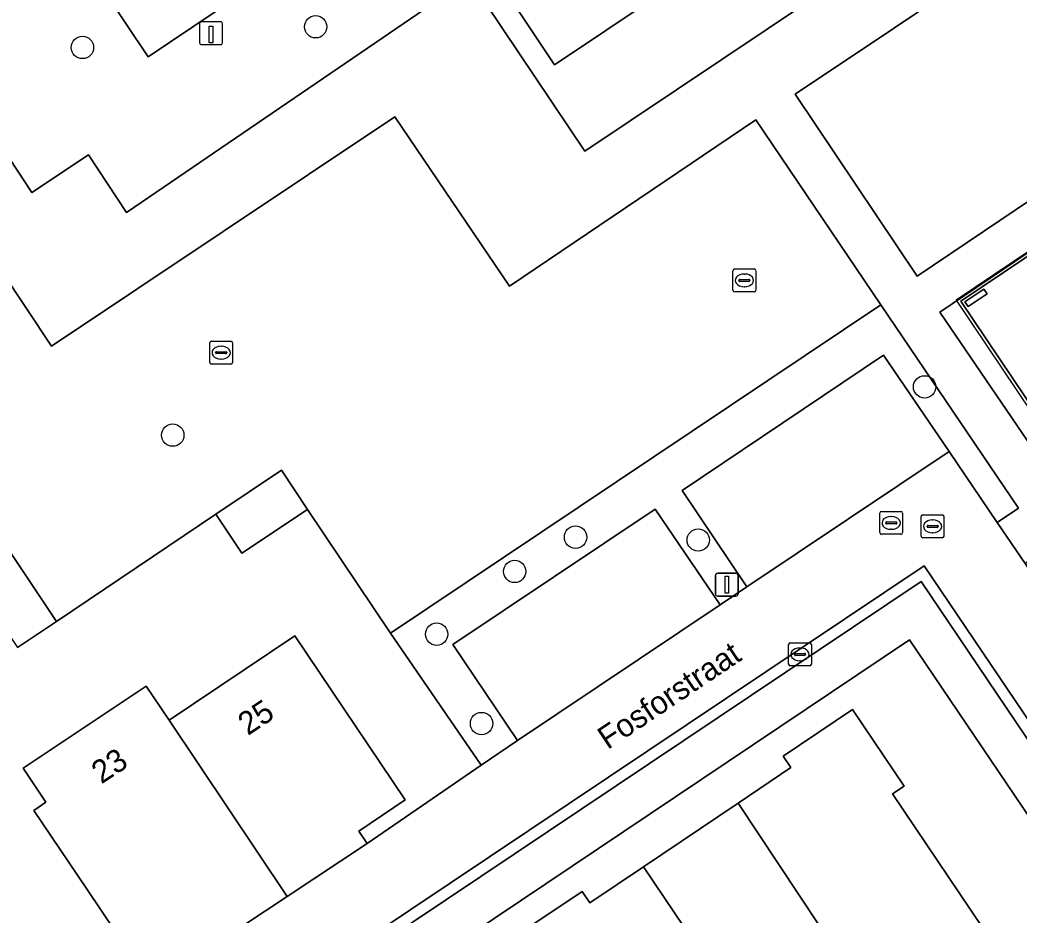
# Model space of a CAD drawing. Extents: x 158793 to 159888, y 384317 to 385256.
# Drawn here: x 159204.02 to 159247.72, y 384543.46 to 384582.61 of the extents above; entities that cross this region are included whole.
import ezdxf

# ---------------------------------------------------------------- set-up
doc = ezdxf.new("R2010")
doc.units = 0
for name, color, linetype in [('IMGEO_Boom', 7, 'Continuous'), ('IMGEO_Erf', 7, 'Continuous'), ('IMGEO_Groenvoorziening', 7, 'Continuous'), ('IMGEO_Hek', 7, 'Continuous'), ('IMGEO_Kolk', 7, 'Continuous'), ('IMGEO_Laadpaal', 7, 'Continuous'), ('IMGEO_Lichtmast', 7, 'Continuous'), ('IMGEO_Openbare_ruimte_label', 7, 'Continuous'), ('IMGEO_Pand', 7, 'Continuous'), ('IMGEO_Pand_nummerreeks', 7, 'Continuous'), ('IMGEO_Pand_overbouw', 7, 'Continuous'), ('IMGEO_Parkeervlak_open', 7, 'Continuous'), ('IMGEO_Rijbaan_lokaal_open', 7, 'Continuous'), ('IMGEO_Rioolput', 7, 'Continuous'), ('IMGEO_Voetpad_gesloten', 7, 'Continuous'), ('IMGEO_Voetpad_open', 7, 'Continuous')]:
    doc.layers.add(name, color=color, linetype=linetype)

msp = doc.modelspace()

# ---------------------------------------------------------------- linework, layer by layer
at = {"layer": 'IMGEO_Boom'}
for centre in [(159216.954, 384582.311), (159206.752, 384581.405), (159243.588, 384566.559), (159210.702, 384564.449), (159228.32, 384559.985), (159233.687, 384559.86), (159225.657, 384558.487), (159222.246, 384555.742), (159224.208, 384551.832)]:
    msp.add_circle(centre, 0.489, dxfattribs=at)
at = {"layer": 'IMGEO_Erf'}
for points in [[(159253.972, 384600.287), (159250.947, 384604.835), (159244.149, 384600.292), (159237.191, 384595.643), (159230.234, 384590.995), (159223.505, 384586.498), (159227.4, 384580.648), (159254.824, 384599.006)], [(159228.326, 384539.445), (159227.823, 384539.108), (159225.578, 384542.461), (159228.603, 384544.487), (159228.94, 384543.985), (159231.299, 384545.572), (159235.43, 384548.351), (159237.739, 384549.905), (159237.401, 384550.407), (159240.43, 384552.444), (159242.688, 384549.088), (159242.186, 384548.751), (159246.596, 384542.196), (159241.699, 384538.9), (159240.71, 384540.391), (159236.634, 384537.647), (159237.641, 384536.151), (159232.743, 384532.872)]]:
    msp.add_lwpolyline(points, close=True, dxfattribs=at)
for points in [[(159201.909, 384535.023), (159211.83, 384541.696), (159211.493, 384542.193), (159209.467, 384540.837), (159206.928, 384544.611), (159204.626, 384548.029), (159205.153, 384548.395), (159204.155, 384549.885), (159209.541, 384553.471), (159210.54, 384551.982), (159216.042, 384555.669), (159220.869, 384548.494), (159218.842, 384547.13), (159219.207, 384546.586), (159224.195, 384550.009), (159220.224, 384555.79), (159216.603, 384561.19), (159213.726, 384559.29), (159212.583, 384560.985), (159205.614, 384556.297), (159203.913, 384555.158)], [(159214.568, 384511.725), (159223.616, 384517.776), (159221.672, 384520.621), (159223.301, 384521.729), (159224.929, 384522.837), (159226.859, 384519.981), (159239.965, 384528.766), (159238.042, 384531.62), (159239.679, 384532.717), (159241.305, 384533.807), (159243.228, 384530.957), (159243.246, 384530.917), (159244.137, 384531.512), (159252.189, 384536.989), (159250.279, 384539.848), (159252, 384541.001), (159252.602, 384541.404), (159251.54, 384542.964), (159251.436, 384542.893), (159242.933, 384555.489), (159200.91, 384527.313), (159206.77, 384518.535), (159207.346, 384518.924), (159210.945, 384513.471)]]:
    msp.add_lwpolyline(points, dxfattribs=at)
at = {"layer": 'IMGEO_Groenvoorziening'}
for points in [[(159254.824, 384599.006), (159227.4, 384580.648), (159223.505, 384586.498)], [(159220.423, 384588.255), (159209.629, 384581), (159206.819, 384585.213)], [(159203.401, 384582.912), (159198.891, 384579.876), (159201.209, 384576.434), (159202.909, 384577.523), (159204.542, 384575.066), (159207.013, 384576.713), (159208.686, 384574.19), (159223.666, 384584.415), (159228.726, 384576.872), (159242.691, 384586.237)]]:
    msp.add_lwpolyline(points, dxfattribs=at)
for points in [[(159260.665, 384583.121), (159255.299, 384590.989), (159237.929, 384579.369), (159243.268, 384571.401)], [(159259.088, 384579.659), (159259, 384579.781), (159244.25, 384569.82), (159250.545, 384560.577), (159247.993, 384558.83), (159253.773, 384550.327), (159257.077, 384552.593), (159245.172, 384570.312)], [(159194.349, 384572.964), (159194.721, 384572.428), (159195.001, 384572.021), (159196.883, 384569.224), (159203.688, 384559.176), (159205.614, 384556.297), (159212.583, 384560.985), (159215.457, 384562.919), (159216.603, 384561.19), (159220.224, 384555.79), (159241.676, 384570.148), (159236.203, 384578.24), (159225.432, 384570.963), (159220.412, 384578.373), (159205.406, 384568.333), (159202.072, 384573.326), (159200.399, 384572.198), (159198.155, 384575.531)], [(159231.801, 384561.214), (159234.643, 384557.025), (159235.819, 384557.813), (159232.988, 384562.024), (159241.796, 384567.947), (159244.662, 384563.731), (159246.768, 384560.632), (159247.7, 384561.252), (159241.676, 384570.148), (159220.224, 384555.79), (159224.195, 384550.009), (159225.779, 384551.096), (159222.951, 384555.293)]]:
    msp.add_lwpolyline(points, close=True, dxfattribs=at)
at = {"layer": 'IMGEO_Hek'}
msp.add_lwpolyline([(159286.133, 384578.901), (159294.892, 384565.894), (159262.678, 384544.258), (159259.822, 384548.509), (159257.077, 384552.593), (159245.172, 384570.312), (159259.088, 384579.659)], dxfattribs=at)
at = {"layer": 'IMGEO_Kolk'}
for p, q in [((159237.635, 384554.431), (159237.635, 384555.283)), ((159237.71, 384555.357), (159238.562, 384555.357)), ((159238.636, 384555.283), (159238.636, 384554.431)), ((159237.894, 384554.851), (159237.894, 384554.863)), ((159237.937, 384554.9), (159238.335, 384554.9)), ((159238.123, 384555.137), (159238.148, 384555.137)), ((159238.378, 384554.863), (159238.378, 384554.851)), ((159238.332, 384554.814), (159237.934, 384554.814)), ((159238.146, 384554.577), (159238.121, 384554.577)), ((159238.562, 384554.357), (159237.71, 384554.357))]:
    msp.add_line(p, q, dxfattribs=at)
for points in [[(159237.635, 384554.431), (159237.635, 384555.283)], [(159237.71, 384555.357), (159238.562, 384555.357)], [(159238.636, 384555.283), (159238.636, 384554.431)], [(159238.562, 384554.357), (159237.71, 384554.357)]]:
    msp.add_lwpolyline(points, dxfattribs=at)
for centre, radius, start, end in [((159237.712, 384555.281), 0.0765, 91.552, 178.448), ((159237.712, 384555.281), 0.0765, 91.552, 178.448), ((159238.56, 384555.281), 0.0765, 1.552, 88.448), ((159238.56, 384555.281), 0.0765, 1.552, 88.448), ((159237.934, 384554.86), 0.0403, 85.8775, 175.7526), ((159237.931, 384554.85), 0.0366, 178.938, 274.7102), ((159238.335, 384554.857), 0.043, 264.8664, 352.4533), ((159238.339, 384554.862), 0.0386, 1.7309, 96.639), ((159237.712, 384554.433), 0.0765, 181.552, 268.448), ((159237.712, 384554.433), 0.0765, 181.552, 268.448), ((159238.56, 384554.433), 0.0765, 271.552, 358.448), ((159238.56, 384554.433), 0.0765, 271.552, 358.448)]:
    msp.add_arc(centre, radius, start, end, dxfattribs=at)
for centre, major_axis, ratio, start_param, end_param in [((159238.122, 384554.857), (-0.387, 0.002), 0.722429, 4.712389, 7.853982), ((159238.147, 384554.857), (-0.39, 0.002), 0.717154, 1.570796, 4.712389)]:
    msp.add_ellipse(centre, major_axis=major_axis, ratio=ratio, start_param=start_param, end_param=end_param, dxfattribs=at)
at = {"layer": 'IMGEO_Laadpaal'}
for p, q in [((159211.875, 384582.445), (159211.875, 384581.604)), ((159211.875, 384582.445), (159211.875, 384581.604)), ((159212.791, 384582.529), (159211.95, 384582.529)), ((159212.791, 384582.529), (159211.95, 384582.529)), ((159212.875, 384581.613), (159212.875, 384582.454)), ((159212.875, 384581.613), (159212.875, 384582.454)), ((159211.959, 384581.529), (159212.8, 384581.529)), ((159211.959, 384581.529), (159212.8, 384581.529))]:
    msp.add_line(p, q, dxfattribs=at)
msp.add_lwpolyline([(159212.29, 384582.342), (159212.45, 384582.342), (159212.45, 384581.609), (159212.29, 384581.609), (159212.29, 384582.342)], dxfattribs=at)
for centre, start, end in [((159211.953, 384582.451), 92.4484, 184.2845), ((159211.953, 384582.451), 92.4484, 184.2845), ((159212.797, 384582.451), 2.4484, 94.2845), ((159212.797, 384582.451), 2.4484, 94.2845), ((159211.953, 384581.607), 182.4484, 274.2845), ((159211.953, 384581.607), 182.4484, 274.2845), ((159212.797, 384581.607), 272.4484, 4.2845), ((159212.797, 384581.607), 272.4484, 4.2845)]:
    msp.add_arc(centre, 0.0779, start, end, dxfattribs=at)
at = {"layer": 'IMGEO_Lichtmast'}
for p, q in [((159234.54, 384558.405), (159235.33, 384558.405)), ((159235.33, 384558.405), (159234.54, 384558.405)), ((159234.44, 384557.505), (159234.44, 384558.305)), ((159234.44, 384558.305), (159234.44, 384557.505)), ((159235.43, 384558.305), (159235.43, 384557.505)), ((159235.43, 384557.505), (159235.43, 384558.305)), ((159235.33, 384557.405), (159234.54, 384557.405)), ((159234.54, 384557.405), (159235.33, 384557.405))]:
    msp.add_line(p, q, dxfattribs=at)
msp.add_lwpolyline([(159234.86, 384558.28), (159235.01, 384558.28), (159235.01, 384557.53), (159234.86, 384557.53), (159234.86, 384558.28)], dxfattribs=at)
for centre, start, end in [((159234.54, 384558.305), 90, 180), ((159234.54, 384558.305), 90, 180), ((159235.33, 384558.305), 0, 90), ((159235.33, 384558.305), 360, 90), ((159234.54, 384557.505), 180, 270), ((159234.54, 384557.505), 180, 270), ((159235.33, 384557.505), 270, 0), ((159235.33, 384557.505), 270, 0)]:
    msp.add_arc(centre, 0.1, start, end, dxfattribs=at)
at = {"layer": 'IMGEO_Pand'}
for points in [[(159246.322, 384570.627), (159246.182, 384570.834), (159245.352, 384570.277), (159245.491, 384570.069)], [(159216.603, 384561.19), (159215.457, 384562.919), (159212.583, 384560.985), (159213.726, 384559.29)], [(159205.614, 384556.297), (159203.688, 384559.176), (159201.973, 384558.031), (159203.913, 384555.158)], [(159216.042, 384555.669), (159210.54, 384551.982), (159215.714, 384544.27), (159219.207, 384546.586), (159218.842, 384547.13), (159220.869, 384548.494)], [(159210.54, 384551.982), (159209.541, 384553.471), (159204.155, 384549.885), (159205.153, 384548.395), (159204.626, 384548.029), (159206.928, 384544.611), (159209.467, 384540.837), (159211.493, 384542.193), (159211.83, 384541.696), (159215.714, 384544.27)], [(159242.688, 384549.088), (159240.43, 384552.444), (159237.401, 384550.407), (159237.739, 384549.905), (159235.43, 384548.351), (159240.71, 384540.391), (159241.699, 384538.9), (159246.596, 384542.196), (159242.186, 384548.751)], [(159235.43, 384548.351), (159231.299, 384545.572), (159236.634, 384537.647), (159240.71, 384540.391)], [(159231.299, 384545.572), (159228.94, 384543.985), (159228.603, 384544.487), (159225.578, 384542.461), (159227.823, 384539.108), (159228.326, 384539.445), (159232.743, 384532.872), (159237.641, 384536.151), (159236.634, 384537.647)]]:
    msp.add_lwpolyline(points, close=True, dxfattribs=at)
at = {"layer": 'IMGEO_Pand_overbouw'}
msp.add_lwpolyline([(159261.803, 384575.583), (159261.674, 384575.497), (159259.03, 384579.466), (159259.159, 384579.552), (159259.088, 384579.659), (159259, 384579.781), (159244.963, 384570.353), (159256.953, 384552.509), (159259.697, 384548.426), (159262.637, 384544.05), (159295.1, 384565.853), (159286.257, 384578.984), (159274.72, 384571.248), (159274.409, 384571.709), (159274.322, 384571.838), (159274.278, 384571.808), (159267.408, 384567.168)], close=True, dxfattribs=at)
at = {"layer": 'IMGEO_Parkeervlak_open'}
for points in [[(159286.133, 384578.901), (159274.72, 384571.248), (159274.409, 384571.709), (159274.322, 384571.838), (159274.278, 384571.808), (159267.408, 384567.168), (159261.803, 384575.583), (159261.674, 384575.497), (159259.03, 384579.466), (159259.159, 384579.552), (159259.088, 384579.659), (159245.172, 384570.312), (159257.077, 384552.593), (159257.409, 384552.821), (159260.138, 384548.721), (159259.822, 384548.509), (159262.678, 384544.258), (159294.892, 384565.894)], [(159245.491, 384570.069), (159245.352, 384570.277), (159246.182, 384570.834), (159246.322, 384570.627)], [(159235.819, 384557.813), (159244.662, 384563.731), (159241.796, 384567.947), (159232.988, 384562.024)], [(159225.779, 384551.096), (159234.643, 384557.025), (159231.801, 384561.214), (159222.951, 384555.293)]]:
    msp.add_lwpolyline(points, close=True, dxfattribs=at)
at = {"layer": 'IMGEO_Rijbaan_lokaal_open'}
for points in [[(159206.819, 384585.213), (159209.629, 384581), (159220.423, 384588.255)], [(159198.654, 384528.669), (159243.562, 384558.734), (159253.387, 384544.208), (159257.475, 384546.941), (159259.697, 384548.426), (159259.822, 384548.509), (159260.138, 384548.721), (159257.409, 384552.821), (159257.077, 384552.593), (159253.773, 384550.327), (159247.993, 384558.83), (159246.768, 384560.632), (159244.662, 384563.731), (159235.819, 384557.813), (159234.643, 384557.025), (159225.779, 384551.096), (159224.195, 384550.009), (159219.207, 384546.586), (159215.714, 384544.27), (159211.83, 384541.696), (159201.909, 384535.023)]]:
    msp.add_lwpolyline(points, dxfattribs=at)
msp.add_lwpolyline([(159243.439, 384558.042), (159252.964, 384543.926), (159253.387, 384544.208), (159243.562, 384558.734), (159198.654, 384528.669), (159198.935, 384528.248)], close=True, dxfattribs=at)
at = {"layer": 'IMGEO_Rioolput'}
for p, q in [((159235.206, 384570.79), (159235.206, 384571.642)), ((159235.281, 384571.716), (159236.133, 384571.716)), ((159235.694, 384571.496), (159235.719, 384571.496)), ((159236.207, 384571.642), (159236.207, 384570.79)), ((159235.465, 384571.21), (159235.465, 384571.222)), ((159235.903, 384571.173), (159235.505, 384571.173)), ((159235.508, 384571.259), (159235.906, 384571.259)), ((159235.949, 384571.222), (159235.949, 384571.21)), ((159236.133, 384570.716), (159235.281, 384570.716)), ((159235.717, 384570.936), (159235.692, 384570.936)), ((159212.32, 384567.629), (159212.32, 384568.481)), ((159212.395, 384568.555), (159213.247, 384568.555)), ((159213.321, 384568.481), (159213.321, 384567.629)), ((159212.579, 384568.049), (159212.579, 384568.061)), ((159213.017, 384568.012), (159212.619, 384568.012)), ((159212.622, 384568.098), (159213.02, 384568.098)), ((159212.808, 384568.335), (159212.833, 384568.335)), ((159213.063, 384568.061), (159213.063, 384568.049)), ((159213.247, 384567.555), (159212.395, 384567.555)), ((159212.831, 384567.775), (159212.806, 384567.775)), ((159241.626, 384560.183), (159241.626, 384561.035)), ((159241.701, 384561.109), (159242.553, 384561.109)), ((159242.627, 384561.035), (159242.627, 384560.183)), ((159241.885, 384560.603), (159241.885, 384560.615)), ((159242.323, 384560.566), (159241.925, 384560.566)), ((159241.928, 384560.652), (159242.326, 384560.652)), ((159242.114, 384560.889), (159242.139, 384560.889)), ((159242.369, 384560.615), (159242.369, 384560.603)), ((159243.435, 384560.031), (159243.435, 384560.883)), ((159243.51, 384560.957), (159244.362, 384560.957)), ((159243.923, 384560.737), (159243.948, 384560.737)), ((159244.436, 384560.883), (159244.436, 384560.031)), ((159242.553, 384560.109), (159241.701, 384560.109)), ((159242.137, 384560.329), (159242.112, 384560.329)), ((159243.694, 384560.451), (159243.694, 384560.463)), ((159244.132, 384560.414), (159243.734, 384560.414)), ((159243.737, 384560.5), (159244.135, 384560.5)), ((159243.946, 384560.177), (159243.921, 384560.177)), ((159244.178, 384560.463), (159244.178, 384560.451)), ((159244.362, 384559.957), (159243.51, 384559.957))]:
    msp.add_line(p, q, dxfattribs=at)
for points in [[(159235.206, 384570.79), (159235.206, 384571.642)], [(159235.281, 384571.716), (159236.133, 384571.716)], [(159236.207, 384571.642), (159236.207, 384570.79)], [(159236.133, 384570.716), (159235.281, 384570.716)], [(159212.32, 384567.629), (159212.32, 384568.481)], [(159212.395, 384568.555), (159213.247, 384568.555)], [(159213.321, 384568.481), (159213.321, 384567.629)], [(159213.247, 384567.555), (159212.395, 384567.555)], [(159241.626, 384560.183), (159241.626, 384561.035)], [(159241.701, 384561.109), (159242.553, 384561.109)], [(159242.627, 384561.035), (159242.627, 384560.183)], [(159243.435, 384560.031), (159243.435, 384560.883)], [(159243.51, 384560.957), (159244.362, 384560.957)], [(159244.436, 384560.883), (159244.436, 384560.031)], [(159242.553, 384560.109), (159241.701, 384560.109)], [(159244.362, 384559.957), (159243.51, 384559.957)]]:
    msp.add_lwpolyline(points, dxfattribs=at)
for centre, radius, start, end in [((159235.283, 384571.64), 0.0765, 91.552, 178.448), ((159235.283, 384571.64), 0.0765, 91.552, 178.448), ((159236.131, 384571.64), 0.0765, 1.552, 88.448), ((159236.131, 384571.64), 0.0765, 1.552, 88.448), ((159235.505, 384571.219), 0.0403, 85.8775, 175.7526), ((159235.502, 384571.209), 0.0366, 178.938, 274.7102), ((159235.906, 384571.216), 0.043, 264.8664, 352.4533), ((159235.91, 384571.221), 0.0386, 1.7309, 96.639), ((159235.283, 384570.792), 0.0765, 181.552, 268.448), ((159235.283, 384570.792), 0.0765, 181.552, 268.448), ((159236.131, 384570.792), 0.0765, 271.552, 358.448), ((159236.131, 384570.792), 0.0765, 271.552, 358.448), ((159212.397, 384568.479), 0.0765, 91.552, 178.448), ((159212.397, 384568.479), 0.0765, 91.552, 178.448), ((159213.245, 384568.479), 0.0765, 1.552, 88.448), ((159213.245, 384568.479), 0.0765, 1.552, 88.448), ((159212.619, 384568.058), 0.0403, 85.8775, 175.7526), ((159212.616, 384568.048), 0.0366, 178.938, 274.7102), ((159213.02, 384568.055), 0.043, 264.8664, 352.4533), ((159213.024, 384568.06), 0.0386, 1.7309, 96.639), ((159212.397, 384567.631), 0.0765, 181.552, 268.448), ((159212.397, 384567.631), 0.0765, 181.552, 268.448), ((159213.245, 384567.631), 0.0765, 271.552, 358.448), ((159213.245, 384567.631), 0.0765, 271.552, 358.448), ((159241.703, 384561.033), 0.0765, 91.552, 178.448), ((159241.703, 384561.033), 0.0765, 91.552, 178.448), ((159242.551, 384561.033), 0.0765, 1.552, 88.448), ((159242.551, 384561.033), 0.0765, 1.552, 88.448), ((159241.925, 384560.612), 0.0403, 85.8775, 175.7526), ((159241.922, 384560.602), 0.0366, 178.938, 274.7102), ((159242.326, 384560.609), 0.043, 264.8664, 352.4533), ((159242.33, 384560.614), 0.0386, 1.7309, 96.639), ((159243.512, 384560.881), 0.0765, 91.552, 178.448), ((159243.512, 384560.881), 0.0765, 91.552, 178.448), ((159244.36, 384560.881), 0.0765, 1.552, 88.448), ((159244.36, 384560.881), 0.0765, 1.552, 88.448), ((159241.703, 384560.185), 0.0765, 181.552, 268.448), ((159241.703, 384560.185), 0.0765, 181.552, 268.448), ((159242.551, 384560.185), 0.0765, 271.552, 358.448), ((159242.551, 384560.185), 0.0765, 271.552, 358.448), ((159243.734, 384560.46), 0.0403, 85.8775, 175.7526), ((159243.731, 384560.45), 0.0366, 178.938, 274.7102), ((159244.135, 384560.457), 0.043, 264.8664, 352.4533), ((159244.139, 384560.462), 0.0386, 1.7309, 96.639), ((159243.512, 384560.033), 0.0765, 181.552, 268.448), ((159243.512, 384560.033), 0.0765, 181.552, 268.448), ((159244.36, 384560.033), 0.0765, 271.552, 358.448), ((159244.36, 384560.033), 0.0765, 271.552, 358.448)]:
    msp.add_arc(centre, radius, start, end, dxfattribs=at)
for centre, major_axis, ratio, start_param, end_param in [((159235.693, 384571.216), (-0.387, 0.002), 0.722429, 4.712389, 7.853982), ((159235.718, 384571.216), (-0.39, 0.002), 0.717154, 1.570796, 4.712389), ((159212.807, 384568.055), (-0.387, 0.002), 0.722429, 4.712389, 7.853982), ((159212.832, 384568.055), (-0.39, 0.002), 0.717154, 1.570796, 4.712389), ((159242.113, 384560.609), (-0.387, 0.002), 0.722429, 4.712389, 7.853982), ((159242.138, 384560.609), (-0.39, 0.002), 0.717154, 1.570796, 4.712389), ((159243.922, 384560.457), (-0.387, 0.002), 0.722429, 4.712389, 7.853982), ((159243.947, 384560.457), (-0.39, 0.002), 0.717154, 1.570796, 4.712389)]:
    msp.add_ellipse(centre, major_axis=major_axis, ratio=ratio, start_param=start_param, end_param=end_param, dxfattribs=at)
at = {"layer": 'IMGEO_Voetpad_gesloten'}
msp.add_lwpolyline([(159255.299, 384590.989), (159260.665, 384583.121), (159243.268, 384571.401), (159237.929, 384579.369)], close=True, dxfattribs=at)
for points in [[(159242.691, 384586.237), (159228.726, 384576.872), (159223.666, 384584.415), (159208.686, 384574.19), (159207.013, 384576.713), (159204.542, 384575.066), (159202.909, 384577.523), (159201.209, 384576.434), (159198.891, 384579.876), (159203.401, 384582.912)], [(159202.072, 384573.326), (159205.406, 384568.333), (159220.412, 384578.373), (159225.432, 384570.963), (159236.203, 384578.24), (159241.676, 384570.148), (159247.7, 384561.252), (159246.768, 384560.632), (159247.993, 384558.83), (159250.545, 384560.577), (159244.25, 384569.82), (159259, 384579.781), (159264.913, 384583.752)]]:
    msp.add_lwpolyline(points, dxfattribs=at)
at = {"layer": 'IMGEO_Voetpad_open'}
msp.add_lwpolyline([(159197.375, 384524.94), (159199.572, 384526.415), (159200.91, 384527.313), (159242.933, 384555.489), (159251.436, 384542.893), (159251.54, 384542.964), (159252.893, 384543.878), (159252.964, 384543.926), (159243.439, 384558.042), (159198.935, 384528.248), (159153.727, 384497.909), (159155.025, 384496.003)], dxfattribs=at)

# ---------------------------------------------------------------- texts
at = {"layer": 'IMGEO_Openbare_ruimte_label'}
msp.add_text('Fosforstraat', height=1, rotation=33.833, dxfattribs=at).set_placement((159229.725, 384550.669))
at = {"layer": 'IMGEO_Pand_nummerreeks'}
for s, rotation, p in [('25', 33.6269, (159213.988, 384551.286)), ('23', 33.455, (159207.581, 384549.166))]:
    msp.add_text(s, height=1, rotation=rotation, dxfattribs=at).set_placement(p)

doc.saveas('drawing.dxf')
